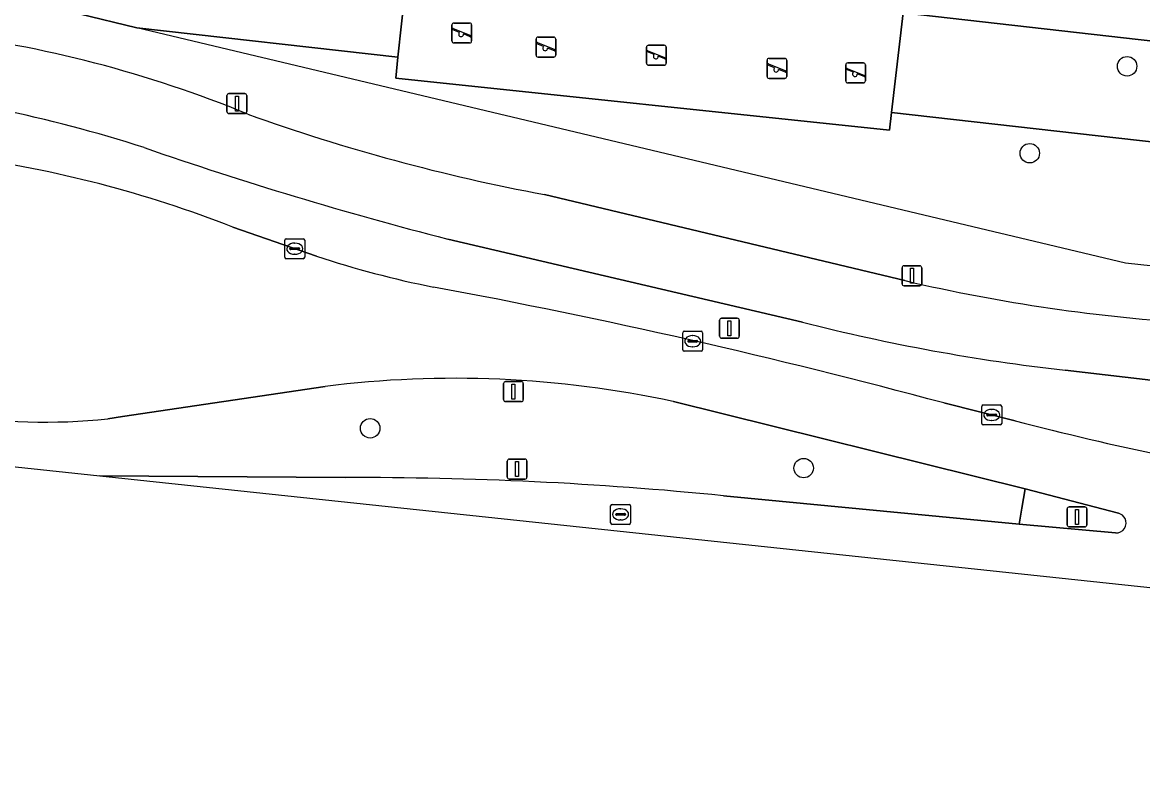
# Model space of a CAD drawing. Extents: x 161928 to 163071, y 386474 to 387428.
# Drawn here: x 162253.9 to 162310.1, y 386473.6 to 386511 of the extents above; entities that cross this region are included whole.
import ezdxf

# ---------------------------------------------------------------- set-up
doc = ezdxf.new("R2010")
doc.units = 0
for name, color, linetype in [('IMGEO_Berm_groen', 7, 'Continuous'), ('IMGEO_Boom', 7, 'Continuous'), ('IMGEO_Fietspad_gesloten', 7, 'Continuous'), ('IMGEO_Gemengd_bos', 7, 'Continuous'), ('IMGEO_Groenvoorziening', 7, 'Continuous'), ('IMGEO_Kolk', 7, 'Continuous'), ('IMGEO_Lichtmast', 7, 'Continuous'), ('IMGEO_Muur', 7, 'Continuous'), ('IMGEO_Rijbaan_regionaal_gesloten', 7, 'Continuous'), ('IMGEO_Rioolput', 7, 'Continuous'), ('IMGEO_Speelvoorziening', 7, 'Continuous'), ('IMGEO_Terreindeel_zand', 7, 'Continuous'), ('IMGEO_Verkeersbordpaal', 7, 'Continuous'), ('IMGEO_Verkeerseiland_gesloten', 7, 'Continuous'), ('IMGEO_Voetpad_open', 7, 'Continuous')]:
    doc.layers.add(name, color=color, linetype=linetype)

msp = doc.modelspace()

# ---------------------------------------------------------------- linework, layer by layer
at = {"layer": 'IMGEO_Berm_groen'}
for points in [[(162264.451, 386500.769), (162268.657, 386499.303)], [(162293.03, 386495.995), (162275.243, 386500.169)], [(162401.944, 386482.942), (162401.205, 386483.023), (162399.009, 386483.265), (162393.815, 386483.838), (162367.735, 386486.526), (162350.052, 386488.472), (162306.2, 386493.586)], [(162250.188, 386491.361), (162233.199, 386493.245), (162233.006, 386490.936), (162257.775, 386488.3)], [(162269.079, 386492.774), (162258.926, 386491.261), (162258.179, 386491.15)], [(162289.071, 386487.293), (162303.894, 386485.864), (162304.033, 386486.678), (162304.197, 386487.634), (162286.551, 386492.017)], [(162300.115, 386491.947), (162303.693, 386491.055)], [(162257.775, 386488.3), (162270.084, 386488.203)]]:
    msp.add_lwpolyline(points, dxfattribs=at)
for centre, radius, start, end in [((162239.1, 386439.978), 68.069, 72.11431, 84.84135), ((162323.043, 386686.484), 192.349, 250.8692, 255.61092), ((162242.843, 386445.504), 59.339, 68.64521, 82.18575), ((162284.629, 386548.048), 51.295, 251.8582, 258.6287), ((162214.538, 386174.351), 328.924, 74.91974, 79.49378), ((162317.585, 386593.034), 100.097, 255.79963, 263.46896), ((162275.595, 386441.164), 52.02, 77.8421, 97.1962), ((162254.999, 386522.126), 31.139, 261.1128, 275.8622), ((162344.532, 386648.298), 162.46, 255.44098, 260.83344), ((162270.803, 386304.677), 183.528, 84.28754, 90.22457)]:
    msp.add_arc(centre, radius, start, end, dxfattribs=at)
at = {"layer": 'IMGEO_Boom'}
for centre in [(162309.313, 386508.835), (162304.43, 386504.474), (162271.345, 386490.677), (162293.089, 386488.681)]:
    msp.add_circle(centre, 0.489, dxfattribs=at)
at = {"layer": 'IMGEO_Fietspad_gesloten'}
for points in [[(162298.163, 386498.083), (162280.092, 386502.404)], [(162275.243, 386500.169), (162293.03, 386495.995)], [(162306.2, 386493.586), (162350.052, 386488.472), (162367.735, 386486.526), (162393.815, 386483.838), (162399.009, 386483.265), (162401.205, 386483.023), (162401.944, 386482.942), (162403.801, 386485.785)]]:
    msp.add_lwpolyline(points, dxfattribs=at)
for centre, radius, start, end in [((162242.399, 386450.863), 60.069, 67.68753, 83.14413), ((162239.1, 386439.978), 68.069, 72.11431, 84.84135), ((162297.522, 386596.303), 95.503, 250.22134, 259.48412), ((162323.043, 386686.484), 192.349, 250.8692, 255.61092), ((162318.315, 386584.674), 88.905, 256.89915, 266.46689), ((162317.585, 386593.034), 100.097, 255.79963, 263.46896)]:
    msp.add_arc(centre, radius, start, end, dxfattribs=at)
at = {"layer": 'IMGEO_Gemengd_bos'}
for points in [[(162256.748, 386511.459), (162259.637, 386510.771), (162272.737, 386509.296), (162273.275, 386514.324), (162244.314, 386517.547), (162243.789, 386512.877)], [(162297.494, 386506.509), (162370.953, 386498.22), (162371.516, 386503.188), (162347.162, 386505.951), (162298.087, 386511.519)]]:
    msp.add_lwpolyline(points, close=True, dxfattribs=at)
at = {"layer": 'IMGEO_Groenvoorziening'}
for points in [[(162380.871, 386491.346), (162381.458, 386496.265), (162381.983, 386500), (162382.205, 386501.975), (162371.516, 386503.188), (162370.953, 386498.22), (162297.494, 386506.509), (162297.39, 386505.635), (162272.624, 386508.235), (162272.737, 386509.296), (162259.637, 386510.771), (162256.748, 386511.459), (162243.789, 386512.877), (162224.131, 386515.029), (162212.87, 386516.261), (162203.272, 386522.117), (162202.401, 386522.176), (162203.943, 386517.405), (162205.389, 386517.222), (162205.323, 386515.589), (162212.718, 386514.865), (162249.57, 386510.502)], [(162280.092, 386502.404), (162298.163, 386498.083)]]:
    msp.add_lwpolyline(points, dxfattribs=at)
for centre, radius, start, end in [((162242.399, 386450.863), 60.069, 67.68753, 83.14413), ((162297.522, 386596.303), 95.503, 250.22134, 259.48412), ((162318.315, 386584.674), 88.905, 256.89915, 266.46689)]:
    msp.add_arc(centre, radius, start, end, dxfattribs=at)
at = {"layer": 'IMGEO_Kolk'}
for p, q in [((162267.059, 386499.259), (162267.059, 386500.111)), ((162267.134, 386500.185), (162267.986, 386500.185)), ((162268.06, 386500.111), (162268.06, 386499.259)), ((162267.318, 386499.679), (162267.318, 386499.691)), ((162267.756, 386499.642), (162267.358, 386499.642)), ((162267.361, 386499.728), (162267.759, 386499.728)), ((162267.547, 386499.965), (162267.572, 386499.965)), ((162267.802, 386499.691), (162267.802, 386499.679)), ((162267.986, 386499.185), (162267.134, 386499.185)), ((162267.57, 386499.405), (162267.545, 386499.405)), ((162287.095, 386495.546), (162287.947, 386495.546)), ((162287.02, 386494.62), (162287.02, 386495.472)), ((162287.279, 386495.04), (162287.279, 386495.052)), ((162287.717, 386495.003), (162287.319, 386495.003)), ((162287.322, 386495.089), (162287.72, 386495.089)), ((162287.508, 386495.326), (162287.533, 386495.326)), ((162287.763, 386495.052), (162287.763, 386495.04)), ((162288.021, 386495.472), (162288.021, 386494.62)), ((162287.947, 386494.546), (162287.095, 386494.546)), ((162287.531, 386494.766), (162287.506, 386494.766)), ((162302.021, 386490.921), (162302.021, 386491.773)), ((162302.096, 386491.847), (162302.948, 386491.847)), ((162302.509, 386491.627), (162302.534, 386491.627)), ((162303.022, 386491.773), (162303.022, 386490.921)), ((162302.28, 386491.341), (162302.28, 386491.353)), ((162302.718, 386491.304), (162302.32, 386491.304)), ((162302.323, 386491.39), (162302.721, 386491.39)), ((162302.532, 386491.067), (162302.507, 386491.067)), ((162302.764, 386491.353), (162302.764, 386491.341)), ((162302.948, 386490.847), (162302.096, 386490.847))]:
    msp.add_line(p, q, dxfattribs=at)
for points in [[(162267.059, 386499.259), (162267.059, 386500.111)], [(162267.134, 386500.185), (162267.986, 386500.185)], [(162268.06, 386500.111), (162268.06, 386499.259)], [(162267.986, 386499.185), (162267.134, 386499.185)], [(162287.095, 386495.546), (162287.947, 386495.546)], [(162287.02, 386494.62), (162287.02, 386495.472)], [(162288.021, 386495.472), (162288.021, 386494.62)], [(162287.947, 386494.546), (162287.095, 386494.546)], [(162302.021, 386490.921), (162302.021, 386491.773)], [(162302.096, 386491.847), (162302.948, 386491.847)], [(162303.022, 386491.773), (162303.022, 386490.921)], [(162302.948, 386490.847), (162302.096, 386490.847)]]:
    msp.add_lwpolyline(points, dxfattribs=at)
for centre, radius, start, end in [((162267.136, 386500.109), 0.0765, 91.552, 178.448), ((162267.136, 386500.109), 0.0765, 91.552, 178.448), ((162267.984, 386500.109), 0.0765, 1.552, 88.448), ((162267.984, 386500.109), 0.0765, 1.552, 88.448), ((162267.358, 386499.688), 0.0403, 85.8775, 175.7526), ((162267.355, 386499.678), 0.0366, 178.938, 274.7102), ((162267.759, 386499.685), 0.043, 264.8664, 352.4533), ((162267.763, 386499.69), 0.0386, 1.7309, 96.639), ((162267.136, 386499.261), 0.0765, 181.552, 268.448), ((162267.136, 386499.261), 0.0765, 181.552, 268.448), ((162267.984, 386499.261), 0.0765, 271.552, 358.448), ((162267.984, 386499.261), 0.0765, 271.552, 358.448), ((162287.097, 386495.47), 0.0765, 91.552, 178.448), ((162287.097, 386495.47), 0.0765, 91.552, 178.448), ((162287.945, 386495.47), 0.0765, 1.552, 88.448), ((162287.945, 386495.47), 0.0765, 1.552, 88.448), ((162287.319, 386495.049), 0.0403, 85.8775, 175.7526), ((162287.316, 386495.039), 0.0366, 178.938, 274.7102), ((162287.72, 386495.046), 0.043, 264.8664, 352.4533), ((162287.724, 386495.051), 0.0386, 1.7309, 96.639), ((162287.097, 386494.622), 0.0765, 181.552, 268.448), ((162287.097, 386494.622), 0.0765, 181.552, 268.448), ((162287.945, 386494.622), 0.0765, 271.552, 358.448), ((162287.945, 386494.622), 0.0765, 271.552, 358.448), ((162302.098, 386491.771), 0.0765, 91.552, 178.448), ((162302.098, 386491.771), 0.0765, 91.552, 178.448), ((162302.946, 386491.771), 0.0765, 1.552, 88.448), ((162302.946, 386491.771), 0.0765, 1.552, 88.448), ((162302.32, 386491.35), 0.0403, 85.8775, 175.7526), ((162302.317, 386491.34), 0.0366, 178.938, 274.7102), ((162302.721, 386491.347), 0.043, 264.8664, 352.4533), ((162302.725, 386491.352), 0.0386, 1.7309, 96.639), ((162302.098, 386490.923), 0.0765, 181.552, 268.448), ((162302.098, 386490.923), 0.0765, 181.552, 268.448), ((162302.946, 386490.923), 0.0765, 271.552, 358.448), ((162302.946, 386490.923), 0.0765, 271.552, 358.448)]:
    msp.add_arc(centre, radius, start, end, dxfattribs=at)
for centre, major_axis, ratio, start_param, end_param in [((162267.546, 386499.685), (-0.387, 0.002), 0.722429, 4.712389, 7.853982), ((162267.571, 386499.685), (-0.39, 0.002), 0.717154, 1.570796, 4.712389), ((162287.507, 386495.046), (-0.387, 0.002), 0.722429, 4.712389, 7.853982), ((162287.532, 386495.046), (-0.39, 0.002), 0.717154, 1.570796, 4.712389), ((162302.508, 386491.347), (-0.387, 0.002), 0.722429, 4.712389, 7.853982), ((162302.533, 386491.347), (-0.39, 0.002), 0.717154, 1.570796, 4.712389)]:
    msp.add_ellipse(centre, major_axis=major_axis, ratio=ratio, start_param=start_param, end_param=end_param, dxfattribs=at)
at = {"layer": 'IMGEO_Lichtmast'}
for p, q in [((162264.161, 386506.563), (162264.161, 386507.363)), ((162264.161, 386507.363), (162264.161, 386506.563)), ((162264.261, 386507.463), (162265.051, 386507.463)), ((162265.051, 386507.463), (162264.261, 386507.463)), ((162265.151, 386507.363), (162265.151, 386506.563)), ((162265.151, 386506.563), (162265.151, 386507.363)), ((162265.051, 386506.463), (162264.261, 386506.463)), ((162264.261, 386506.463), (162265.051, 386506.463)), ((162298.022, 386497.927), (162298.022, 386498.727)), ((162298.022, 386498.727), (162298.022, 386497.927)), ((162298.122, 386498.827), (162298.912, 386498.827)), ((162298.912, 386498.827), (162298.122, 386498.827)), ((162299.012, 386498.727), (162299.012, 386497.927)), ((162299.012, 386497.927), (162299.012, 386498.727)), ((162298.912, 386497.827), (162298.122, 386497.827)), ((162298.122, 386497.827), (162298.912, 386497.827)), ((162278.033, 386492.116), (162278.033, 386492.916)), ((162278.033, 386492.916), (162278.033, 386492.116)), ((162278.133, 386493.016), (162278.923, 386493.016)), ((162278.923, 386493.016), (162278.133, 386493.016)), ((162279.023, 386492.916), (162279.023, 386492.116)), ((162279.023, 386492.116), (162279.023, 386492.916)), ((162278.923, 386492.016), (162278.133, 386492.016)), ((162278.133, 386492.016), (162278.923, 386492.016)), ((162278.217, 386488.23), (162278.217, 386489.03)), ((162278.217, 386489.03), (162278.217, 386488.23)), ((162278.317, 386489.13), (162279.107, 386489.13)), ((162279.107, 386489.13), (162278.317, 386489.13)), ((162279.207, 386489.03), (162279.207, 386488.23)), ((162279.207, 386488.23), (162279.207, 386489.03)), ((162279.107, 386488.13), (162278.317, 386488.13)), ((162278.317, 386488.13), (162279.107, 386488.13)), ((162306.304, 386485.833), (162306.304, 386486.633)), ((162306.304, 386486.633), (162306.304, 386485.833)), ((162306.404, 386486.733), (162307.194, 386486.733)), ((162307.194, 386486.733), (162306.404, 386486.733)), ((162307.294, 386486.633), (162307.294, 386485.833)), ((162307.294, 386485.833), (162307.294, 386486.633)), ((162307.194, 386485.733), (162306.404, 386485.733)), ((162306.404, 386485.733), (162307.194, 386485.733))]:
    msp.add_line(p, q, dxfattribs=at)
for points in [[(162264.581, 386507.338), (162264.731, 386507.338), (162264.731, 386506.588), (162264.581, 386506.588), (162264.581, 386507.338)], [(162298.442, 386498.702), (162298.592, 386498.702), (162298.592, 386497.952), (162298.442, 386497.952), (162298.442, 386498.702)], [(162278.453, 386492.891), (162278.603, 386492.891), (162278.603, 386492.141), (162278.453, 386492.141), (162278.453, 386492.891)], [(162278.637, 386489.005), (162278.787, 386489.005), (162278.787, 386488.255), (162278.637, 386488.255), (162278.637, 386489.005)], [(162306.724, 386486.608), (162306.874, 386486.608), (162306.874, 386485.858), (162306.724, 386485.858), (162306.724, 386486.608)]]:
    msp.add_lwpolyline(points, dxfattribs=at)
for centre, start, end in [((162264.261, 386507.363), 90, 180), ((162264.261, 386507.363), 90, 180), ((162265.051, 386507.363), 0, 90), ((162265.051, 386507.363), 360, 90), ((162264.261, 386506.563), 180, 270), ((162264.261, 386506.563), 180, 270), ((162265.051, 386506.563), 270, 0), ((162265.051, 386506.563), 270, 0), ((162298.122, 386498.727), 90, 180), ((162298.122, 386498.727), 90, 180), ((162298.912, 386498.727), 0, 90), ((162298.912, 386498.727), 360, 90), ((162298.122, 386497.927), 180, 270), ((162298.122, 386497.927), 180, 270), ((162298.912, 386497.927), 270, 0), ((162298.912, 386497.927), 270, 0), ((162278.133, 386492.916), 90, 180), ((162278.133, 386492.916), 90, 180), ((162278.923, 386492.916), 0, 90), ((162278.923, 386492.916), 360, 90), ((162278.133, 386492.116), 180, 270), ((162278.133, 386492.116), 180, 270), ((162278.923, 386492.116), 270, 0), ((162278.923, 386492.116), 270, 0), ((162278.317, 386489.03), 90, 180), ((162278.317, 386489.03), 90, 180), ((162279.107, 386489.03), 0, 90), ((162279.107, 386489.03), 360, 90), ((162278.317, 386488.23), 180, 270), ((162278.317, 386488.23), 180, 270), ((162279.107, 386488.23), 270, 0), ((162279.107, 386488.23), 270, 0), ((162306.404, 386486.633), 90, 180), ((162306.404, 386486.633), 90, 180), ((162307.194, 386486.633), 0, 90), ((162307.194, 386486.633), 360, 90), ((162306.404, 386485.833), 180, 270), ((162306.404, 386485.833), 180, 270), ((162307.194, 386485.833), 270, 0), ((162307.194, 386485.833), 270, 0)]:
    msp.add_arc(centre, 0.1, start, end, dxfattribs=at)
at = {"layer": 'IMGEO_Muur'}
for points in [[(162259.637, 386510.771), (162256.748, 386511.459), (162243.789, 386512.877)], [(162380.469, 386495.521), (162368.68, 386492.53), (162309.226, 386498.961), (162259.637, 386510.771)]]:
    msp.add_lwpolyline(points, dxfattribs=at)
at = {"layer": 'IMGEO_Rijbaan_regionaal_gesloten'}
for points in [[(162268.657, 386499.303), (162264.451, 386500.769)], [(162258.179, 386491.15), (162258.926, 386491.261), (162269.079, 386492.774)], [(162286.551, 386492.017), (162304.197, 386487.634), (162308.881, 386486.416)], [(162303.693, 386491.055), (162300.115, 386491.947)], [(162270.084, 386488.203), (162257.775, 386488.3), (162395.849, 386473.608)], [(162308.727, 386485.428), (162303.894, 386485.864), (162289.071, 386487.293)]]:
    msp.add_lwpolyline(points, dxfattribs=at)
for centre, radius, start, end in [((162242.843, 386445.504), 59.339, 68.64521, 82.18575), ((162284.629, 386548.048), 51.295, 251.8582, 258.6287), ((162214.538, 386174.351), 328.924, 74.91974, 79.49378), ((162275.595, 386441.164), 52.02, 77.8421, 97.1962), ((162254.999, 386522.126), 31.139, 261.1128, 275.8622), ((162344.532, 386648.298), 162.46, 255.44098, 260.83344), ((162270.803, 386304.677), 183.528, 84.28754, 90.22457), ((162308.761, 386485.929), 0.502, 266.1473, 26.4361), ((162308.761, 386485.929), 0.501, 26.368, 76.1427)]:
    msp.add_arc(centre, radius, start, end, dxfattribs=at)
at = {"layer": 'IMGEO_Rioolput'}
for p, q in [((162283.405, 386485.933), (162283.405, 386486.785)), ((162283.48, 386486.859), (162284.332, 386486.859)), ((162283.893, 386486.639), (162283.918, 386486.639)), ((162284.406, 386486.785), (162284.406, 386485.933)), ((162283.664, 386486.353), (162283.664, 386486.365)), ((162284.102, 386486.316), (162283.704, 386486.316)), ((162283.707, 386486.402), (162284.105, 386486.402)), ((162283.916, 386486.079), (162283.891, 386486.079)), ((162284.148, 386486.365), (162284.148, 386486.353)), ((162284.332, 386485.859), (162283.48, 386485.859))]:
    msp.add_line(p, q, dxfattribs=at)
for points in [[(162283.405, 386485.933), (162283.405, 386486.785)], [(162283.48, 386486.859), (162284.332, 386486.859)], [(162284.406, 386486.785), (162284.406, 386485.933)], [(162284.332, 386485.859), (162283.48, 386485.859)]]:
    msp.add_lwpolyline(points, dxfattribs=at)
for centre, radius, start, end in [((162283.482, 386486.783), 0.0765, 91.552, 178.448), ((162283.482, 386486.783), 0.0765, 91.552, 178.448), ((162284.33, 386486.783), 0.0765, 1.552, 88.448), ((162284.33, 386486.783), 0.0765, 1.552, 88.448), ((162283.704, 386486.362), 0.0403, 85.8775, 175.7526), ((162283.701, 386486.352), 0.0366, 178.938, 274.7102), ((162284.105, 386486.359), 0.043, 264.8664, 352.4533), ((162284.109, 386486.364), 0.0386, 1.7309, 96.639), ((162283.482, 386485.935), 0.0765, 181.552, 268.448), ((162283.482, 386485.935), 0.0765, 181.552, 268.448), ((162284.33, 386485.935), 0.0765, 271.552, 358.448), ((162284.33, 386485.935), 0.0765, 271.552, 358.448)]:
    msp.add_arc(centre, radius, start, end, dxfattribs=at)
for centre, major_axis, ratio, start_param, end_param in [((162283.892, 386486.359), (-0.387, 0.002), 0.722429, 4.712389, 7.853982), ((162283.917, 386486.359), (-0.39, 0.002), 0.717154, 1.570796, 4.712389)]:
    msp.add_ellipse(centre, major_axis=major_axis, ratio=ratio, start_param=start_param, end_param=end_param, dxfattribs=at)
at = {"layer": 'IMGEO_Speelvoorziening'}
for p, q in [((162275.442, 386510.106), (162275.442, 386510.906)), ((162275.442, 386510.906), (162275.442, 386510.106)), ((162275.825, 386510.534), (162275.486, 386510.671)), ((162275.511, 386510.731), (162276.387, 386510.378)), ((162275.542, 386511.006), (162276.332, 386511.006)), ((162276.332, 386511.006), (162275.542, 386511.006)), ((162276.432, 386510.906), (162276.432, 386510.106)), ((162276.432, 386510.106), (162276.432, 386510.906)), ((162276.363, 386510.318), (162276.023, 386510.455)), ((162279.663, 386509.398), (162279.663, 386510.198)), ((162279.663, 386510.198), (162279.663, 386509.398)), ((162279.763, 386510.298), (162280.553, 386510.298)), ((162280.553, 386510.298), (162279.763, 386510.298)), ((162280.653, 386510.198), (162280.653, 386509.398)), ((162280.653, 386509.398), (162280.653, 386510.198)), ((162276.332, 386510.006), (162275.542, 386510.006)), ((162275.542, 386510.006), (162276.332, 386510.006)), ((162280.046, 386509.826), (162279.707, 386509.963)), ((162279.732, 386510.023), (162280.608, 386509.67)), ((162280.584, 386509.61), (162280.244, 386509.747)), ((162285.205, 386508.991), (162285.205, 386509.791)), ((162285.205, 386509.791), (162285.205, 386508.991)), ((162285.588, 386509.419), (162285.249, 386509.556)), ((162285.274, 386509.616), (162286.15, 386509.263)), ((162285.305, 386509.891), (162286.095, 386509.891)), ((162286.095, 386509.891), (162285.305, 386509.891)), ((162286.195, 386509.791), (162286.195, 386508.991)), ((162286.195, 386508.991), (162286.195, 386509.791)), ((162280.553, 386509.298), (162279.763, 386509.298)), ((162279.763, 386509.298), (162280.553, 386509.298)), ((162286.126, 386509.203), (162285.786, 386509.34)), ((162291.25, 386508.33), (162291.25, 386509.13)), ((162291.25, 386509.13), (162291.25, 386508.33)), ((162291.35, 386509.23), (162292.14, 386509.23)), ((162292.14, 386509.23), (162291.35, 386509.23)), ((162292.24, 386509.13), (162292.24, 386508.33)), ((162292.24, 386508.33), (162292.24, 386509.13)), ((162295.297, 386509.004), (162296.087, 386509.004)), ((162296.087, 386509.004), (162295.297, 386509.004)), ((162286.095, 386508.891), (162285.305, 386508.891)), ((162285.305, 386508.891), (162286.095, 386508.891)), ((162291.633, 386508.758), (162291.294, 386508.895)), ((162291.319, 386508.955), (162292.195, 386508.602)), ((162292.171, 386508.542), (162291.831, 386508.679)), ((162295.197, 386508.104), (162295.197, 386508.904)), ((162295.197, 386508.904), (162295.197, 386508.104)), ((162295.58, 386508.532), (162295.241, 386508.669)), ((162295.266, 386508.729), (162296.142, 386508.376)), ((162296.118, 386508.316), (162295.778, 386508.453)), ((162296.187, 386508.904), (162296.187, 386508.104)), ((162296.187, 386508.104), (162296.187, 386508.904)), ((162292.14, 386508.23), (162291.35, 386508.23)), ((162291.35, 386508.23), (162292.14, 386508.23)), ((162296.087, 386508.004), (162295.297, 386508.004)), ((162295.297, 386508.004), (162296.087, 386508.004))]:
    msp.add_line(p, q, dxfattribs=at)
for centre, radius, start, end in [((162275.542, 386510.906), 0.1, 90, 180), ((162275.542, 386510.906), 0.1, 90, 180), ((162275.499, 386510.701), 0.0327, 68.078, 248.078), ((162276.332, 386510.906), 0.1, 0, 90), ((162276.332, 386510.906), 0.1, 360, 90), ((162275.542, 386510.106), 0.1, 180, 270), ((162275.542, 386510.106), 0.1, 180, 270), ((162275.904, 386510.444), 0.12, 130.9928, 5.1632), ((162276.332, 386510.106), 0.1, 270, 0), ((162276.332, 386510.106), 0.1, 270, 0), ((162276.375, 386510.348), 0.0327, 248.078, 68.078), ((162279.763, 386510.198), 0.1, 90, 180), ((162279.763, 386510.198), 0.1, 90, 180), ((162280.553, 386510.198), 0.1, 0, 90), ((162280.553, 386510.198), 0.1, 360, 90), ((162279.72, 386509.993), 0.0327, 68.078, 248.078), ((162280.125, 386509.736), 0.12, 130.9928, 5.1632), ((162280.596, 386509.64), 0.0327, 248.078, 68.078), ((162285.305, 386509.791), 0.1, 90, 180), ((162285.305, 386509.791), 0.1, 90, 180), ((162285.262, 386509.586), 0.0327, 68.078, 248.078), ((162286.095, 386509.791), 0.1, 0, 90), ((162286.095, 386509.791), 0.1, 360, 90), ((162279.763, 386509.398), 0.1, 180, 270), ((162279.763, 386509.398), 0.1, 180, 270), ((162280.553, 386509.398), 0.1, 270, 0), ((162280.553, 386509.398), 0.1, 270, 0), ((162285.305, 386508.991), 0.1, 180, 270), ((162285.305, 386508.991), 0.1, 180, 270), ((162285.667, 386509.329), 0.12, 130.9928, 5.1632), ((162286.095, 386508.991), 0.1, 270, 0), ((162286.095, 386508.991), 0.1, 270, 0), ((162286.138, 386509.233), 0.0327, 248.078, 68.078), ((162291.35, 386509.13), 0.1, 90, 180), ((162291.35, 386509.13), 0.1, 90, 180), ((162292.14, 386509.13), 0.1, 0, 90), ((162292.14, 386509.13), 0.1, 360, 90), ((162295.297, 386508.904), 0.1, 90, 180), ((162295.297, 386508.904), 0.1, 90, 180), ((162296.087, 386508.904), 0.1, 0, 90), ((162296.087, 386508.904), 0.1, 360, 90), ((162291.307, 386508.925), 0.0327, 68.078, 248.078), ((162291.712, 386508.668), 0.12, 130.9928, 5.1632), ((162292.183, 386508.572), 0.0327, 248.078, 68.078), ((162295.254, 386508.699), 0.0327, 68.078, 248.078), ((162295.659, 386508.442), 0.12, 130.9928, 5.1632), ((162291.35, 386508.33), 0.1, 180, 270), ((162291.35, 386508.33), 0.1, 180, 270), ((162292.14, 386508.33), 0.1, 270, 0), ((162292.14, 386508.33), 0.1, 270, 0), ((162295.297, 386508.104), 0.1, 180, 270), ((162295.297, 386508.104), 0.1, 180, 270), ((162296.087, 386508.104), 0.1, 270, 0), ((162296.087, 386508.104), 0.1, 270, 0), ((162296.13, 386508.346), 0.0327, 248.078, 68.078)]:
    msp.add_arc(centre, radius, start, end, dxfattribs=at)
at = {"layer": 'IMGEO_Terreindeel_zand'}
msp.add_lwpolyline([(162298.087, 386511.519), (162273.275, 386514.324), (162272.737, 386509.296), (162272.624, 386508.235), (162297.39, 386505.635), (162297.494, 386506.509)], close=True, dxfattribs=at)
at = {"layer": 'IMGEO_Verkeersbordpaal'}
for p, q in [((162288.868, 386495.297), (162288.868, 386496.097)), ((162288.868, 386496.097), (162288.868, 386495.297)), ((162288.968, 386496.197), (162289.758, 386496.197)), ((162289.758, 386496.197), (162288.968, 386496.197)), ((162289.858, 386496.097), (162289.858, 386495.297)), ((162289.858, 386495.297), (162289.858, 386496.097)), ((162289.758, 386495.197), (162288.968, 386495.197)), ((162288.968, 386495.197), (162289.758, 386495.197))]:
    msp.add_line(p, q, dxfattribs=at)
msp.add_lwpolyline([(162289.288, 386496.072), (162289.438, 386496.072), (162289.438, 386495.322), (162289.288, 386495.322), (162289.288, 386496.072)], dxfattribs=at)
for centre, start, end in [((162288.968, 386496.097), 90, 180), ((162288.968, 386496.097), 90, 180), ((162289.758, 386496.097), 0, 90), ((162289.758, 386496.097), 360, 90), ((162288.968, 386495.297), 180, 270), ((162288.968, 386495.297), 180, 270), ((162289.758, 386495.297), 270, 0), ((162289.758, 386495.297), 270, 0)]:
    msp.add_arc(centre, 0.1, start, end, dxfattribs=at)
at = {"layer": 'IMGEO_Verkeerseiland_gesloten'}
msp.add_lwpolyline([(162308.881, 386486.416), (162304.197, 386487.634), (162304.033, 386486.678), (162303.894, 386485.864), (162308.727, 386485.428)], dxfattribs=at)
for radius, start, end in [(0.502, 266.1473, 26.4361), (0.501, 26.368, 76.1427)]:
    msp.add_arc((162308.761, 386485.929), radius, start, end, dxfattribs=at)
at = {"layer": 'IMGEO_Voetpad_open'}
msp.add_lwpolyline([(162245.671, 386520.399), (162225.221, 386522.702), (162223.909, 386522.85), (162201.776, 386525.342), (162202.401, 386522.176), (162203.272, 386522.117), (162210.364, 386521.35), (162224.653, 386519.735), (162244.314, 386517.547), (162273.275, 386514.324), (162298.087, 386511.519), (162347.162, 386505.951), (162371.516, 386503.188), (162382.205, 386501.975), (162382.604, 386505.469), (162378.144, 386505.94), (162375.565, 386506.213), (162368.502, 386506.62), (162368.281, 386506.633), (162347.875, 386508.944), (162346.386, 386509.112), (162326.011, 386511.421)], dxfattribs=at)

doc.saveas('drawing.dxf')
